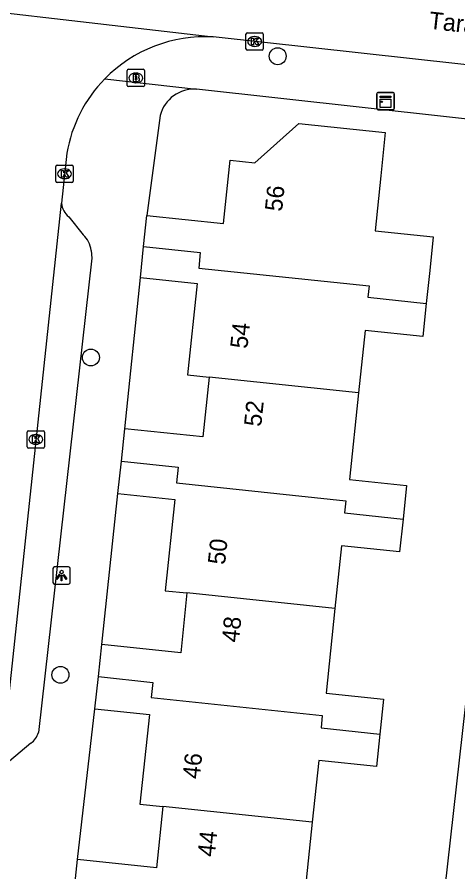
# Model space of a CAD drawing. Extents: x 162082 to 163393, y 388091 to 388632.
# Drawn here: x 162774.19 to 162799.64, y 388161.15 to 388210.56 of the extents above; entities that cross this region are included whole.
import ezdxf

# ---------------------------------------------------------------- set-up
doc = ezdxf.new("R2010")
doc.units = 0
for name, color, linetype in [('IMGEO_Boom', 7, 'Continuous'), ('IMGEO_Brandkraan', 7, 'Continuous'), ('IMGEO_Kast', 7, 'Continuous'), ('IMGEO_Kolk', 7, 'Continuous'), ('IMGEO_Lichtpunt', 7, 'Continuous'), ('IMGEO_Openbare_ruimte_label', 7, 'Continuous'), ('IMGEO_Pand', 7, 'Continuous'), ('IMGEO_Pand_nummerreeks', 7, 'Continuous'), ('IMGEO_Rijbaan_lokaal_open', 7, 'Continuous'), ('IMGEO_Voetpad_open', 7, 'Continuous')]:
    doc.layers.add(name, color=color, linetype=linetype)

msp = doc.modelspace()

# ---------------------------------------------------------------- linework, layer by layer
at = {"layer": 'IMGEO_Boom'}
for centre in [(162789.234, 388208.298), (162778.45, 388190.885), (162776.693, 388172.543)]:
    msp.add_circle(centre, 0.489, dxfattribs=at)
at = {"layer": 'IMGEO_Brandkraan'}
for p, q in [((162780.616, 388207.543), (162781.468, 388207.543)), ((162780.541, 388206.617), (162780.541, 388207.469)), ((162781.029, 388207.323), (162781.054, 388207.323)), ((162781.542, 388207.469), (162781.542, 388206.617)), ((162781.468, 388206.543), (162780.616, 388206.543)), ((162781.052, 388206.763), (162781.027, 388206.763))]:
    msp.add_line(p, q, dxfattribs=at)
for points in [[(162780.616, 388207.543), (162781.468, 388207.543)], [(162780.541, 388206.617), (162780.541, 388207.469)], [(162780.889, 388207.243), (162780.889, 388206.843), (162781.102, 388206.843)], [(162781.12, 388207.243), (162780.889, 388207.243)], [(162781.068, 388207.162), (162781.014, 388207.162), (162781.014, 388207.086)], [(162781.014, 388207.086), (162781.067, 388207.086)], [(162781.076, 388207.01), (162781.014, 388207.01), (162781.014, 388206.929)], [(162781.542, 388207.469), (162781.542, 388206.617)], [(162781.468, 388206.543), (162780.616, 388206.543)], [(162781.014, 388206.929), (162781.076, 388206.929)]]:
    msp.add_lwpolyline(points, dxfattribs=at)
for centre, radius, start, end in [((162780.618, 388207.467), 0.0765, 91.552, 178.448), ((162780.618, 388207.467), 0.0765, 91.552, 178.448), ((162781.466, 388207.467), 0.0765, 1.552, 88.448), ((162781.466, 388207.467), 0.0765, 1.552, 88.448), ((162781.069, 388207.124), 0.0379, 267.8285, 90.9355), ((162781.077, 388206.969), 0.0404, 269.8759, 90.5077), ((162781.124, 388207.098), 0.145, 59.4692, 91.5367), ((162781.149, 388207.145), 0.0922, 285.5137, 58.1501), ((162781.154, 388206.953), 0.105, 301.3115, 78.989), ((162780.618, 388206.619), 0.0765, 181.552, 268.448), ((162780.618, 388206.619), 0.0765, 181.552, 268.448), ((162781.108, 388207.094), 0.251, 268.6676, 293.5347), ((162781.466, 388206.619), 0.0765, 271.552, 358.448), ((162781.466, 388206.619), 0.0765, 271.552, 358.448)]:
    msp.add_arc(centre, radius, start, end, dxfattribs=at)
for centre, major_axis, ratio, start_param, end_param in [((162781.028, 388207.043), (-0.387, 0.002), 0.722429, 4.712389, 7.853982), ((162781.053, 388207.043), (-0.39, 0.002), 0.717154, 1.570796, 4.712389)]:
    msp.add_ellipse(centre, major_axis=major_axis, ratio=ratio, start_param=start_param, end_param=end_param, dxfattribs=at)
at = {"layer": 'IMGEO_Kast'}
for p, q in [((162794.962, 388205.279), (162794.962, 388206.12)), ((162794.962, 388206.12), (162794.962, 388205.279)), ((162795.037, 388206.204), (162795.878, 388206.204)), ((162795.878, 388206.204), (162795.037, 388206.204)), ((162795.962, 388206.129), (162795.962, 388205.288)), ((162795.962, 388205.288), (162795.962, 388206.129)), ((162795.887, 388205.204), (162795.046, 388205.204)), ((162795.046, 388205.204), (162795.887, 388205.204))]:
    msp.add_line(p, q, dxfattribs=at)
for points in [[(162795.157, 388205.994), (162795.757, 388205.994), (162795.757, 388205.909), (162795.157, 388205.909), (162795.157, 388205.994)], [(162795.157, 388205.819), (162795.757, 388205.819), (162795.757, 388205.33), (162795.157, 388205.33), (162795.157, 388205.819)]]:
    msp.add_lwpolyline(points, dxfattribs=at)
msp.add_circle((162795.241, 388205.668), 0.0377, dxfattribs=at)
for centre, start, end in [((162795.04, 388206.126), 92.4484, 184.2845), ((162795.04, 388206.126), 92.4484, 184.2845), ((162795.884, 388206.126), 2.4484, 94.2845), ((162795.884, 388206.126), 2.4484, 94.2845), ((162795.04, 388205.282), 182.4484, 274.2845), ((162795.04, 388205.282), 182.4484, 274.2845), ((162795.884, 388205.282), 272.4484, 4.2845), ((162795.884, 388205.282), 272.4484, 4.2845)]:
    msp.add_arc(centre, 0.0779, start, end, dxfattribs=at)
at = {"layer": 'IMGEO_Kolk'}
for p, q in [((162787.401, 388208.726), (162787.401, 388209.578)), ((162787.476, 388209.652), (162788.328, 388209.652)), ((162788.402, 388209.578), (162788.402, 388208.726)), ((162787.889, 388209.432), (162787.914, 388209.432)), ((162788.328, 388208.652), (162787.476, 388208.652)), ((162787.912, 388208.872), (162787.887, 388208.872)), ((162776.432, 388201.078), (162776.432, 388201.93)), ((162776.507, 388202.004), (162777.359, 388202.004)), ((162776.92, 388201.784), (162776.945, 388201.784)), ((162777.433, 388201.93), (162777.433, 388201.078)), ((162776.943, 388201.224), (162776.918, 388201.224)), ((162777.359, 388201.004), (162776.507, 388201.004)), ((162774.767, 388185.727), (162774.767, 388186.579)), ((162774.842, 388186.653), (162775.694, 388186.653)), ((162775.255, 388186.433), (162775.28, 388186.433)), ((162775.768, 388186.579), (162775.768, 388185.727)), ((162775.278, 388185.873), (162775.253, 388185.873)), ((162775.694, 388185.653), (162774.842, 388185.653))]:
    msp.add_line(p, q, dxfattribs=at)
for points in [[(162787.401, 388208.726), (162787.401, 388209.578)], [(162787.476, 388209.652), (162788.328, 388209.652)], [(162788.402, 388209.578), (162788.402, 388208.726)], [(162787.722, 388209.352), (162787.845, 388209.352), (162787.845, 388209.201), (162787.975, 388209.352), (162788.139, 388209.352), (162787.993, 388209.201), (162788.146, 388208.952), (162787.994, 388208.952), (162787.909, 388209.116), (162787.845, 388209.049), (162787.845, 388208.952), (162787.722, 388208.952), (162787.722, 388209.352)], [(162788.328, 388208.652), (162787.476, 388208.652)], [(162776.432, 388201.078), (162776.432, 388201.93)], [(162776.507, 388202.004), (162777.359, 388202.004)], [(162776.753, 388201.704), (162776.876, 388201.704), (162776.876, 388201.553), (162777.006, 388201.704), (162777.17, 388201.704), (162777.024, 388201.553), (162777.177, 388201.304), (162777.025, 388201.304), (162776.94, 388201.468), (162776.876, 388201.401), (162776.876, 388201.304), (162776.753, 388201.304), (162776.753, 388201.704)], [(162777.433, 388201.93), (162777.433, 388201.078)], [(162777.359, 388201.004), (162776.507, 388201.004)], [(162774.767, 388185.727), (162774.767, 388186.579)], [(162774.842, 388186.653), (162775.694, 388186.653)], [(162775.088, 388186.353), (162775.211, 388186.353), (162775.211, 388186.202), (162775.341, 388186.353), (162775.505, 388186.353), (162775.359, 388186.202), (162775.512, 388185.953), (162775.36, 388185.953), (162775.275, 388186.117), (162775.211, 388186.05), (162775.211, 388185.953), (162775.088, 388185.953), (162775.088, 388186.353)], [(162775.768, 388186.579), (162775.768, 388185.727)], [(162775.694, 388185.653), (162774.842, 388185.653)]]:
    msp.add_lwpolyline(points, dxfattribs=at)
for centre, start, end in [((162787.478, 388209.576), 91.552, 178.448), ((162787.478, 388209.576), 91.552, 178.448), ((162788.326, 388209.576), 1.552, 88.448), ((162788.326, 388209.576), 1.552, 88.448), ((162787.478, 388208.728), 181.552, 268.448), ((162787.478, 388208.728), 181.552, 268.448), ((162788.326, 388208.728), 271.552, 358.448), ((162788.326, 388208.728), 271.552, 358.448), ((162776.509, 388201.928), 91.552, 178.448), ((162776.509, 388201.928), 91.552, 178.448), ((162777.357, 388201.928), 1.552, 88.448), ((162777.357, 388201.928), 1.552, 88.448), ((162776.509, 388201.08), 181.552, 268.448), ((162776.509, 388201.08), 181.552, 268.448), ((162777.357, 388201.08), 271.552, 358.448), ((162777.357, 388201.08), 271.552, 358.448), ((162774.844, 388186.577), 91.552, 178.448), ((162774.844, 388186.577), 91.552, 178.448), ((162775.692, 388186.577), 1.552, 88.448), ((162775.692, 388186.577), 1.552, 88.448), ((162774.844, 388185.729), 181.552, 268.448), ((162774.844, 388185.729), 181.552, 268.448), ((162775.692, 388185.729), 271.552, 358.448), ((162775.692, 388185.729), 271.552, 358.448)]:
    msp.add_arc(centre, 0.0765, start, end, dxfattribs=at)
for centre, major_axis, ratio, start_param, end_param in [((162787.888, 388209.152), (-0.387, 0.002), 0.722429, 4.712389, 7.853982), ((162787.913, 388209.152), (-0.39, 0.002), 0.717154, 1.570796, 4.712389), ((162776.919, 388201.504), (-0.387, 0.002), 0.722429, 4.712389, 7.853982), ((162776.944, 388201.504), (-0.39, 0.002), 0.717154, 1.570796, 4.712389), ((162775.254, 388186.153), (-0.387, 0.002), 0.722429, 4.712389, 7.853982), ((162775.279, 388186.153), (-0.39, 0.002), 0.717154, 1.570796, 4.712389)]:
    msp.add_ellipse(centre, major_axis=major_axis, ratio=ratio, start_param=start_param, end_param=end_param, dxfattribs=at)
at = {"layer": 'IMGEO_Lichtpunt'}
for p, q in [((162776.258, 388178.689), (162776.258, 388177.882)), ((162776.258, 388178.689), (162776.258, 388177.882)), ((162777.16, 388178.784), (162776.352, 388178.784)), ((162777.16, 388178.784), (162776.352, 388178.784)), ((162777.254, 388177.882), (162777.254, 388178.689)), ((162777.254, 388177.882), (162777.254, 388178.689)), ((162776.352, 388177.788), (162777.16, 388177.788)), ((162776.352, 388177.788), (162777.16, 388177.788))]:
    msp.add_line(p, q, dxfattribs=at)
for points in [[(162776.632, 388178.353), (162776.671, 388178.325), (162776.483, 388178.063), (162776.445, 388178.09), (162776.632, 388178.353)], [(162776.844, 388178.325), (162776.882, 388178.352), (162777.069, 388178.09), (162777.03, 388178.062), (162776.844, 388178.325)], [(162776.734, 388178.305), (162776.781, 388178.305), (162776.781, 388177.983), (162776.734, 388177.983), (162776.734, 388178.305)]]:
    msp.add_lwpolyline(points, dxfattribs=at)
msp.add_circle((162776.757, 388178.487), 0.0994, dxfattribs=at)
for centre, start, end in [((162776.352, 388178.689), 90, 180), ((162776.352, 388178.689), 90, 180), ((162777.16, 388178.689), 0, 90), ((162777.16, 388178.689), 0, 90), ((162776.352, 388177.882), 180, 270), ((162776.352, 388177.882), 180, 270), ((162777.16, 388177.882), 270, 0), ((162777.16, 388177.882), 270, 360)]:
    msp.add_arc(centre, 0.0946, start, end, dxfattribs=at)
at = {"layer": 'IMGEO_Pand'}
for points in [[(162781.684, 388199.096), (162786.115, 388198.632), (162786.499, 388202.292), (162787.922, 388202.143), (162790.455, 388204.411), (162795.446, 388203.888), (162795.183, 388201.382), (162794.851, 388198.205), (162798.212, 388197.852), (162798.009, 388195.917), (162797.809, 388194.012)], [(162781.496, 388197.305), (162781.684, 388199.096)], [(162781.309, 388195.515), (162781.496, 388197.305)], [(162781.496, 388197.305), (162784.767, 388196.962), (162784.672, 388196.054), (162794.519, 388195.022), (162794.432, 388194.378), (162797.809, 388194.012)], [(162781.309, 388195.515), (162784.582, 388195.172), (162784.028, 388189.889), (162785.283, 388189.757)], [(162797.809, 388194.012), (162797.608, 388192.092), (162794.279, 388192.44), (162793.903, 388188.852)], [(162785.283, 388189.757), (162784.921, 388186.297), (162780.405, 388186.77)], [(162793.903, 388188.852), (162785.283, 388189.757)], [(162793.903, 388188.852), (162793.378, 388183.841), (162796.675, 388183.495), (162796.47, 388181.536)], [(162780.209, 388184.895), (162780.405, 388186.77)], [(162780.012, 388183.018), (162780.209, 388184.895)], [(162780.209, 388184.895), (162783.487, 388184.55), (162783.391, 388183.634), (162793.158, 388182.61), (162793.081, 388181.903), (162796.47, 388181.536)], [(162780.012, 388183.018), (162783.289, 388182.675), (162782.737, 388177.406), (162783.995, 388177.274)], [(162796.47, 388181.536), (162796.273, 388179.658), (162792.921, 388180.009), (162792.541, 388176.379)], [(162783.995, 388177.274), (162783.633, 388173.816), (162779.075, 388174.294)], [(162792.541, 388176.379), (162783.995, 388177.274)], [(162792.541, 388176.379), (162792.028, 388171.483), (162795.342, 388171.136), (162795.131, 388169.119)], [(162778.881, 388172.438), (162779.075, 388174.294)], [(162778.686, 388170.581), (162778.881, 388172.438)], [(162778.881, 388172.438), (162782.025, 388172.108), (162781.933, 388171.232), (162791.807, 388170.198), (162791.736, 388169.486), (162795.131, 388169.119)], [(162778.686, 388170.581), (162781.829, 388170.252), (162781.285, 388165.061), (162782.603, 388164.923)], [(162795.131, 388169.119), (162794.935, 388167.252), (162791.608, 388167.6), (162791.233, 388164.021)], [(162782.603, 388164.923), (162782.233, 388161.394), (162777.672, 388161.871)], [(162791.233, 388164.021), (162782.603, 388164.923)], [(162791.233, 388164.021), (162790.707, 388158.996), (162793.97, 388158.654), (162793.765, 388156.701)], [(162777.48, 388160.038), (162777.672, 388161.871)]]:
    msp.add_lwpolyline(points, dxfattribs=at)
at = {"layer": 'IMGEO_Rijbaan_lokaal_open'}
for points in [[(162764.696, 388211.8), (162764.85, 388211.826), (162785.514, 388209.412)], [(162822.64, 388205.309), (162785.514, 388209.412)], [(162777.061, 388202.693), (162776.751, 388199.801)], [(162773.187, 388166.531), (162776.751, 388199.801)]]:
    msp.add_lwpolyline(points, dxfattribs=at)
for centre, radius, start, end in [((162785.039, 388201.335), 8.091, 86.6326, 135.6874), ((162785.036, 388201.334), 8.09, 135.6712, 170.3268)]:
    msp.add_arc(centre, radius, start, end, dxfattribs=at)
at = {"layer": 'IMGEO_Voetpad_open'}
for points in [[(162779.249, 388206.987), (162784.556, 388206.394)], [(162803.844, 388204.258), (162784.556, 388206.394)], [(162782.449, 388204.868), (162781.684, 388199.096)], [(162786.901, 388135.177), (162795.979, 388134.212), (162803.844, 388204.258)], [(162777.172, 388199.024), (162778.003, 388197.974)], [(162778.464, 388197.074), (162778.505, 388196.629), (162775.418, 388169.208)], [(162780.405, 388186.77), (162781.309, 388195.515)], [(162779.075, 388174.294), (162780.012, 388183.018)], [(162777.672, 388161.871), (162778.686, 388170.581)], [(162774.989, 388168.584), (162773.756, 388167.562)]]:
    msp.add_lwpolyline(points, dxfattribs=at)
for centre, radius, start, end in [((162784.407, 388204.381), 2.018, 85.7799, 166.0482), ((162777.936, 388199.941), 1.194, 186.7232, 230.1769), ((162777.046, 388196.916), 1.427, 6.3706, 47.8744), ((162774.268, 388169.539), 1.197, 307.0563, 343.9267)]:
    msp.add_arc(centre, radius, start, end, dxfattribs=at)

# ---------------------------------------------------------------- texts
at = {"layer": 'IMGEO_Openbare_ruimte_label'}
msp.add_text('Tarantostraat', height=1, rotation=353.6282, dxfattribs=at).set_placement((162797.923, 388209.893))
at = {"layer": 'IMGEO_Pand_nummerreeks'}
for s, rotation, p in [('56', 84.0106, (162789.482, 388199.297)), ('54', 84.0136, (162787.48, 388191.366)), ('52', 84.0272, (162788.278, 388186.86)), ('50', 84.0193, (162786.189, 388178.879)), ('48', 84.0238, (162786.99, 388174.384)), ('46', 84.0174, (162784.732, 388166.492)), ('44', 84.0147, (162785.593, 388161.994))]:
    msp.add_text(s, height=1, rotation=rotation, dxfattribs=at).set_placement(p)

doc.saveas('drawing.dxf')
